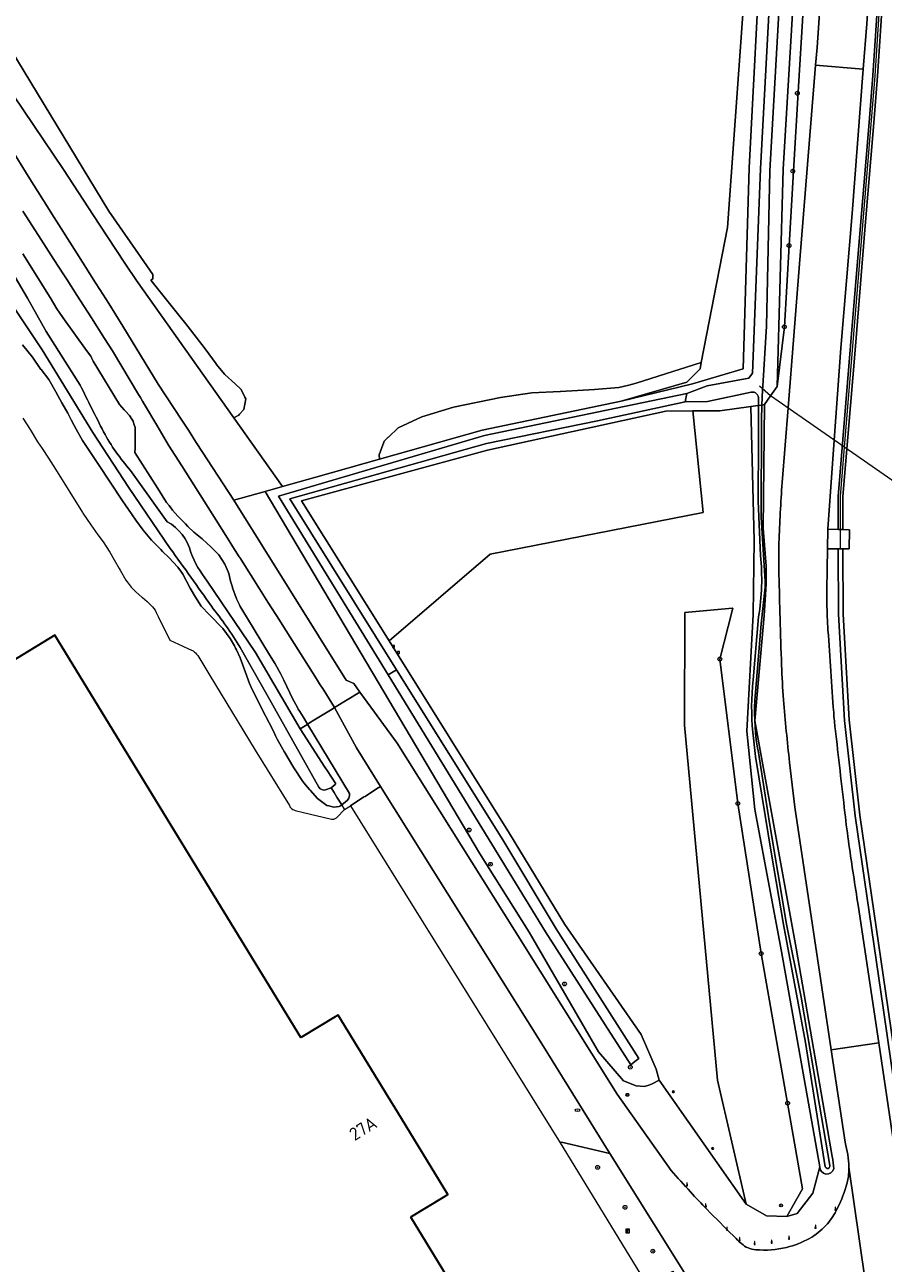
# Model space of a CAD drawing. Header units: metres. Extents: x 152391 to 157968, y 462336 to 467280.
# Tile 416 of 656: x 153564 to 153654, y 466666 to 466796. Entities that reach past the tile are written whole.
import ezdxf
from ezdxf.enums import TextEntityAlignment as Align

# ---------------------------------------------------------------- set-up
doc = ezdxf.new("R2010")
doc.units = ezdxf.units.M
doc.header["$LTSCALE"] = 0.75
doc.layers.get('0').update_dxf_attribs({"lineweight": 25})
for name, color, linetype, lineweight in [('B-WE-GR-BOOM-S', 251, 'Continuous', 25), ('B-WE-GR-GRAS-GV', 251, 'Continuous', 13), ('B-WE-GR-GROENVOORZIENING-GV', 251, 'Continuous', 18), ('B-WE-GR-HAAG-G', 251, 'GR-HAAG1', 13), ('B-WE-GR-HOUTWAL-GV', 251, 'Continuous', 13), ('B-WE-GR-STRUIK-GV', 251, 'Continuous', 13), ('B-WE-IE-MEUBILAIR_WATERWEGMEUBILAIR-S', 251, 'Continuous', 25), ('B-WE-IE-MEUBILAIR_WEGMEUBILAIR-S', 251, 'Continuous', 25), ('B-WE-IE-MEUBILAIR_WEGMEUBILAIR_VERKEERSBORD-S', 251, 'Continuous', 25), ('B-WE-KL-WATER-S', 170, 'Continuous', 25), ('B-WE-KW-KUNSTWERK_DUIKER-G', 5, 'Continuous', 18), ('B-WE-OG-BEBOUWING-GV', 6, 'Continuous', 35), ('B-WE-OG-BEBOUWING-T18', 1, 'Continuous', 18), ('B-WE-OG-WATER-GV', 251, 'Continuous', 18), ('B-WE-OG-WATER_SLOOT-GV', 251, 'Continuous', 18), ('B-WE-OG-WEG-GV', 251, 'Continuous', 18), ('B-WE-RI-GWA_RIOOLPUT-S', 251, 'Continuous', 25), ('B-WE-VH-VERHARDING_ASFALT-GV', 251, 'Continuous', 18), ('B-WE-VH-VERHARDING_BETONSTRAATSTEEN-GV', 251, 'Continuous', 18), ('B-WE-VH-VERHARDING_GESLOTEN-GV', 251, 'Continuous', 18), ('B-WE-VH-VERHARDING_OPEN-GV', 251, 'Continuous', 18), ('X-XX-AL-VERWIJZING-S', 251, 'Continuous', 25)]:
    doc.layers.add(name, color=color, linetype=linetype, lineweight=lineweight)
doc.styles.add('NLCS-ISO', font='isocpeur.ttf')
doc.styles.add('NLCS-ISO-ANNOTATIVE-T18', font='NLCS-ISO.ttf', dxfattribs={"height": 1.8})
doc.styles.add('NLCS-ISO-M750-T18', font='NLCS-ISO.ttf', dxfattribs={"height": 1.35})
doc.linetypes.add('GR-HAAG1', pattern='A,6,[176,NLCS.SHX,S=0.125,R=0,X=0,Y=0],-2', length=8)

# ---------------------------------------------------------------- blocks, each defined once
blk = doc.blocks.new('SIE-WEG_VERKEERSBORD_INFORMATIE-SO')
at = {"linetype": 'ByBlock', "lineweight": 18}
h = blk.add_hatch(color=0, dxfattribs=at)
h.dxf.hatch_style = 1
h.paths.add_polyline_path([(0.3, 0.5), (-0.8, 0.5), (-0.8, 0.2), (-0.3, 0.2), (-0.3, -1.6), (0.3, -1.6)])
h = blk.add_hatch(color=0, dxfattribs=at)
h.dxf.hatch_style = 1
edge = h.paths.add_edge_path()
edge.add_arc((0, 1.2), 0.373, 0, 360)
at = {"color": 0, "linetype": 'ByBlock', "lineweight": 18}
for points in [[(-2, -2), (2, -2), (2, 2), (-2, 2)], [(0.3, 0.5), (-0.8, 0.5), (-0.8, 0.2), (-0.3, 0.2), (-0.3, -1.6), (0.3, -1.6)]]:
    blk.add_lwpolyline(points, close=True, dxfattribs=at)
blk.add_circle((0, 1.2), 0.373, dxfattribs=at)
blk = doc.blocks.new('SIE-WATER_VERKLIKKER_TRANSPORTLEIDING-SO')
at = {"color": 0, "linetype": 'ByBlock', "lineweight": 18}
blk.add_circle((0, 0), 1.5, dxfattribs=at)
at = {"color": 0, "linetype": 'ByBlock', "lineweight": 18, "style": 'NLCS-ISO'}
blk.add_text('vt', height=1.5, dxfattribs=at).set_placement((0, 0), align=Align.MIDDLE_CENTER)
blk = doc.blocks.new('SIE-WEG_VERKEERSBORD-SO')
at = {"color": 0, "linetype": 'ByBlock', "lineweight": 18}
blk.add_lwpolyline([(-1.125, -1.125), (1.125, -1.125), (1.125, 1.125), (-1.125, 1.125)], close=True, dxfattribs=at)
at = {"color": 0, "linetype": 'ByBlock', "lineweight": 18, "style": 'NLCS-ISO'}
blk.add_text('vb', height=1.5, dxfattribs=at).set_placement((0, 0), align=Align.MIDDLE_CENTER)
blk = doc.blocks.new('SIE-WEG_PAAL_VERKEERSBORD-SO')
at = {"color": 0, "linetype": 'ByBlock', "lineweight": 18}
blk.add_circle((0, 0), 1.5, dxfattribs=at)
at = {"color": 0, "linetype": 'ByBlock', "lineweight": 18, "style": 'NLCS-ISO'}
blk.add_text('vb', height=1.5, dxfattribs=at).set_placement((0, 0.1), align=Align.MIDDLE_CENTER)
blk = doc.blocks.new('SAL-VERWIJZING_SYMBOOL-SO')
at = {"color": 0, "linetype": 'ByBlock', "lineweight": -2}
blk.add_circle((0, 0), 0.9, dxfattribs=at)
at = {"color": 0, "linetype": 'ByBlock', "lineweight": -2, "style": 'NLCS-ISO-ANNOTATIVE-T18'}
blk.add_attdef('SYMBOOL', (2.5, -2.5), '', height=1.8, dxfattribs=at)
blk = doc.blocks.new('SKL-WATER_WATERLEIDINGPUT-SO')
at = {"color": 0, "linetype": 'ByBlock', "lineweight": 18}
blk.add_ellipse((0, 0), major_axis=(2.5, 0), ratio=0.54, dxfattribs=at)
at = {"color": 0, "linetype": 'ByBlock', "lineweight": 18, "style": 'NLCS-ISO'}
blk.add_text('wl', height=1.5, dxfattribs=at).set_placement((0, 0), align=Align.MIDDLE_CENTER)
blk = doc.blocks.new('SRI-PUT_INSPECTIEPUT_RIOOLPUT-SO')
at = {"color": 0, "linetype": 'ByBlock', "lineweight": 18}
blk.add_lwpolyline([(-1.1, -1.1), (1.1, -1.1), (1.1, 1.1), (-1.1, 1.1)], close=True, dxfattribs=at)
at = {"color": 0, "linetype": 'ByBlock', "lineweight": 18, "style": 'NLCS-ISO'}
blk.add_text('r', height=1.5, dxfattribs=at).set_placement((0, 0.3), align=Align.MIDDLE_CENTER)
blk = doc.blocks.new('SGR-BOOM_01-SO')
at = {"linetype": 'ByBlock', "lineweight": 18}
h = blk.add_hatch(color=0, dxfattribs=at)
h.dxf.hatch_style = 1
edge = h.paths.add_edge_path()
edge.add_arc((0, 0), 0.25, 0, 360)
at = {"color": 0, "linetype": 'ByBlock', "lineweight": 18}
for radius in [2, 0.25]:
    blk.add_circle((0, 0), radius, dxfattribs=at)
blk = doc.blocks.new('SIE-WEG_GELEIDECONSTRUCTIE-SO')
at = {"color": 0, "linetype": 'ByBlock', "lineweight": 18}
blk.add_lwpolyline([(0.4, -0.9), (0.2, 1.6), (-0.2, 1.6), (-0.4, -0.9), (-0.6, -0.9), (-0.6, -1.6), (0.6, -1.6), (0.6, -0.9)], close=True, dxfattribs=at)

msp = doc.modelspace()

# ---------------------------------------------------------------- linework, layer by layer
at = {"layer": 'B-WE-GR-GRAS-GV'}
for points in [[(153560.99, 466795.86), (153572.65, 466776.68), (153576.01, 466771.84), (153577.27, 466770.03), (153577.27, 466769.57), (153577.06, 466769.42), (153578.9, 466767.14), (153580.16, 466765.57), (153580.17, 466765.57), (153580.17, 466765.56), (153580.75, 466764.83), (153581.24, 466764.21), (153582.81, 466762.21), (153583.94, 466760.61), (153583.95, 466760.6), (153584.86, 466759.51), (153585.95, 466758.51), (153586.6, 466757.94), (153586.98, 466757.12), (153587.07, 466756.94), (153586.88, 466755.81), (153586.42, 466755.32), (153586.34, 466755.22), (153585.8, 466754.95), (153590.93, 466747.71), (153594.44, 466748.7), (153601.17, 466750.6), (153601.11, 466751.04), (153601.6, 466752.39), (153601.64, 466752.49), (153602.04, 466752.87), (153602.04, 466752.87), (153602.09, 466752.92), (153603.11, 466753.88), (153605.6, 466755.06), (153608.95, 466756.05), (153613.88, 466757.08), (153613.89, 466757.08), (153613.91, 466757.08), (153617.19, 466757.56), (153620.19, 466757.72), (153620.21, 466757.72), (153620.21, 466757.72), (153623.81, 466757.91), (153626.37, 466758.13), (153627.42, 466758.39), (153628.19, 466758.59), (153630.51, 466759.31), (153635.04, 466760.78), (153637.79, 466774.96), (153640.2, 466808.19)], [(153563.61, 466772.2), (153566.49, 466767.6), (153567.16, 466766.41), (153567.8, 466765.51), (153570.31, 466762.03), (153570.74, 466761.42), (153570.84, 466761.28), (153570.87, 466761.2), (153570.99, 466760.89), (153573.77, 466756.34), (153574.27, 466755.78), (153574.41, 466755.63), (153574.82, 466755.2), (153575.08, 466754.8), (153575.23, 466754.58), (153575.3, 466754.31), (153575.42, 466753.91), (153575.42, 466753.17), (153575.42, 466752.24), (153575.41, 466751.74), (153575.4, 466751.28), (153577.82, 466747.49), (153578.74, 466746.04), (153578.99, 466745.72), (153579.37, 466745.23), (153579.91, 466744.6), (153580.71, 466743.77), (153580.98, 466743.51), (153581.59, 466742.92), (153582.47, 466742.19), (153582.99, 466741.71), (153583.34, 466741.38), (153584.22, 466740.52), (153584.85, 466739.55), (153585.21, 466738.72), (153585.27, 466738.55), (153585.48, 466737.74), (153585.66, 466737.12), (153585.68, 466737.04), (153586.07, 466735.99), (153586.09, 466735.96), (153586.11, 466735.9), (153586.4, 466735.27), (153586.48, 466735.09), (153587.14, 466733.99), (153589.57, 466729.99), (153590.17, 466729.05), (153590.74, 466728.02), (153591.08, 466727.33), (153591.39, 466726.66), (153592.04, 466725.32), (153592.47, 466724.53), (153592.6, 466724.29), (153592.76, 466724.02), (153593.1, 466723.45), (153593.57, 466722.68), (153593.86, 466722.86), (153594.08, 466723), (153596.17, 466724.28), (153596.43, 466724.44), (153595.28, 466726.26), (153594.85, 466726.93), (153594.52, 466727.45), (153590.9, 466733.18), (153590.61, 466733.64), (153589.4, 466735.54), (153588.52, 466736.93), (153586.43, 466740.24), (153586.38, 466740.32), (153585.54, 466741.65), (153585.5, 466741.7), (153585.13, 466742.29), (153583.95, 466744.16), (153580.34, 466749.88), (153578.95, 466752.08), (153577.7, 466754.18), (153576.4, 466756.34), (153576.19, 466756.7), (153575.97, 466757.07), (153575.77, 466757.4), (153573.04, 466761.98), (153572.2, 466763.28), (153570.81, 466765.45), (153569.29, 466767.84), (153568.26, 466769.45), (153567.91, 466769.98), (153566.87, 466771.62), (153565.26, 466774.12), (153563.6, 466776.7)]]:
    msp.add_lwpolyline(points, dxfattribs=at)
msp.add_lwpolyline([(153639.77, 466672.15), (153641.92, 466670.95), (153644.06, 466670.86), (153645.71, 466673.77), (153644.13, 466682.8), (153641.35, 466698.54), (153638.88, 466714.34), (153636.99, 466729.55), (153638.32, 466734.77), (153638.35, 466734.92), (153638.31, 466734.91), (153633.32, 466734.44), (153633.28, 466722.59), (153636.73, 466685.21)], close=True, dxfattribs=at)
at = {"layer": 'B-WE-GR-GROENVOORZIENING-GV'}
for points in [[(153657.57, 466876.1), (153655.31, 466839.95), (153652.46, 466796.42), (153652.09, 466791.65), (153650.91, 466776.45), (153649.73, 466762.26), (153649.04, 466752.6), (153648.37, 466743.23), (153649.45, 466743.2), (153649.45, 466746.67), (153650.76, 466762.52), (153651.77, 466774.76), (153652.7, 466786.02), (153653.11, 466790.96), (153653.35, 466794.62), (153654.09, 466805.96), (153655.62, 466829.64), (153657.6, 466860.67), (153659.16, 466886.55)], [(153659.16, 466886.55), (153657.6, 466860.67), (153655.62, 466829.64), (153654.09, 466805.96), (153653.35, 466794.62), (153653.11, 466790.96), (153652.7, 466786.02), (153651.77, 466774.76), (153650.76, 466762.52), (153649.45, 466746.67), (153649.45, 466743.2), (153649.7, 466743.19), (153649.95, 466743.18), (153649.95, 466746.65), (153651.26, 466762.48), (153652.27, 466774.72), (153653.2, 466785.98), (153653.61, 466790.92), (153653.85, 466794.59), (153654.59, 466805.93), (153656.12, 466829.61), (153658.1, 466860.64), (153659.65, 466886.52)], [(153659.65, 466886.52), (153658.1, 466860.64), (153656.12, 466829.61), (153654.59, 466805.93), (153653.85, 466794.59), (153653.61, 466790.92), (153653.2, 466785.98), (153652.27, 466774.72), (153651.26, 466762.48), (153649.95, 466746.65), (153649.95, 466743.18), (153650.65, 466743.16), (153650.62, 466741.16), (153649.96, 466741.16), (153649.97, 466734.28), (153650.6, 466723.14), (153651.75, 466713.1), (153654.72, 466692.66), (153656.73, 466678.86), (153660.25, 466658.41)], [(153644.91, 466827.79), (153644.97, 466828.61), (153642.92, 466828.74), (153641.39, 466828.61), (153640.2, 466808.19), (153637.79, 466774.96), (153635.04, 466760.78), (153634.91, 466760.11), (153633.53, 466758.69)], [(153643.55, 466748.12), (153644.17, 466755.98), (153645.37, 466771.14), (153647.08, 466792.06), (153647.23, 466793.94), (153649.5, 466827.09), (153649.58, 466828.31), (153649.44, 466828.32), (153647.63, 466828.43), (153647.25, 466822.3), (153646.28, 466806.57), (153645.29, 466789.81), (153644.76, 466780.92), (153644.3, 466773.08), (153643.79, 466764.52), (153643.02, 466758.24), (153642.33, 466757.26), (153641.68, 466756.33), (153641.55, 466743.34), (153641.86, 466739.34), (153641.88, 466737.43), (153641.67, 466734.13)], [(153646, 466823.25), (153645.12, 466805.74), (153643.65, 466781.1), (153643.02, 466758.24), (153643.79, 466764.52), (153644.3, 466773.08), (153644.76, 466780.92), (153645.29, 466789.81), (153646.28, 466806.57), (153647.25, 466822.3), (153647.63, 466828.43), (153646.57, 466828.5), (153644.97, 466828.61), (153644.91, 466827.79)], [(153633.53, 466758.69), (153626.59, 466756.68), (153634.13, 466758.53), (153639.45, 466760.09), (153640.09, 466781.25), (153641.38, 466806.08), (153642.95, 466826.29)], [(153647.51, 466676.08), (153646.8, 466673.33), (153645.13, 466671.17), (153644.06, 466670.86), (153641.92, 466670.95), (153639.77, 466672.15), (153630.59, 466685.22), (153629.88, 466684.84), (153629.61, 466684.74), (153629.07, 466684.54), (153628.17, 466684.61), (153626.85, 466685.14), (153624.23, 466688.22), (153616.92, 466700.79), (153611.67, 466709.1), (153589.13, 466747.2), (153585.82, 466746.26), (153597.64, 466727.32), (153598.44, 466726.96), (153599.09, 466726.06), (153599.2, 466725.91), (153603.01, 466720.69), (153615.38, 466701), (153626.19, 466683.76), (153631.85, 466675.72)], [(153699.48, 466507.82), (153692.63, 466531.82), (153688.15, 466547.55), (153684.99, 466558.62), (153681.18, 466571.91), (153676.43, 466588.37), (153671.25, 466608.17), (153667.22, 466624.09), (153663.92, 466637.81), (153659.76, 466658.32), (153656.23, 466678.78), (153654.23, 466692.59), (153651.25, 466713.03), (153650.11, 466723.09), (153649.47, 466734.27), (153649.46, 466741.16), (153648.33, 466741.15)], [(153660.25, 466658.41), (153656.73, 466678.86), (153654.72, 466692.66), (153651.75, 466713.1), (153650.6, 466723.14), (153649.97, 466734.28), (153649.96, 466741.16), (153649.71, 466741.16), (153649.46, 466741.16), (153649.47, 466734.27), (153650.11, 466723.09), (153651.25, 466713.03), (153654.23, 466692.59), (153656.23, 466678.78), (153659.76, 466658.32)], [(153641.67, 466734.13), (153640.68, 466723.03), (153645.04, 466699.13), (153648.82, 466677.17)], [(153650.18, 466678.68), (153648.73, 466688.4), (153644.9, 466713.94), (153644.33, 466718.66)], [(153651.56, 466703.63), (153653.72, 466689.14), (153655.83, 466674.95), (153656.88, 466668.37), (153657.46, 466664.99), (153659.26, 466655.07), (153661.39, 466645.09), (153663.38, 466635.61), (153665.59, 466626.02), (153666.37, 466622.84), (153667.17, 466619.71), (153670.5, 466607.4), (153671.06, 466604.97), (153674.7, 466591.31), (153675.1, 466589.82), (153682.62, 466563.29), (153701.99, 466495.31)]]:
    msp.add_lwpolyline(points, dxfattribs=at)
for points in [[(153630.59, 466685.22), (153639.77, 466672.15), (153636.73, 466685.21), (153633.28, 466722.59), (153633.32, 466734.44), (153638.31, 466734.91), (153638.35, 466734.92), (153638.32, 466734.77), (153636.99, 466729.55), (153638.88, 466714.34), (153641.35, 466698.54), (153644.13, 466682.8), (153645.71, 466673.77), (153644.06, 466670.86), (153645.13, 466671.17), (153646.8, 466673.33), (153647.51, 466676.08), (153643.47, 466698.78), (153640.69, 466713.72), (153639.84, 466721.97), (153640.5, 466734.25), (153640.59, 466742.02), (153640.24, 466756.13), (153636.98, 466755.67), (153634.16, 466755.66), (153635.24, 466744.98), (153612.81, 466740.6), (153602.16, 466731.47), (153614.84, 466711.2), (153620.66, 466701.6), (153628.71, 466690.02), (153630.3, 466686.37)], [(153620.18, 466678.62), (153620.18, 466678.62), (153629.34, 466663.64), (153629.42, 466663.51), (153632.05, 466665.12), (153634.42, 466661.33), (153634.79, 466662.07), (153634.69, 466662.71), (153625.42, 466677.51), (153620.33, 466678.68)]]:
    msp.add_lwpolyline(points, close=True, dxfattribs=at)
for points in [[(153643.22, 466741.79, -0.008371), (153643.55, 466748.12)], [(153643.21, 466738.43, -0.015482), (153643.22, 466741.79)], [(153648.33, 466741.15, 0.007507), (153648.27, 466735.42)], [(153643.34, 466733.82, -0.000651), (153643.21, 466738.43)], [(153648.27, 466735.42, 0.015534), (153648.38, 466732.59)], [(153643.49, 466728.9, -0.000812), (153643.34, 466733.82)], [(153648.38, 466732.59, 0.000697), (153648.98, 466723.93)], [(153643.7, 466725.26, -0.012086), (153643.49, 466728.9)], [(153644.33, 466718.66, -0.00683), (153643.7, 466725.26)], [(153648.98, 466723.93, 0.006708), (153649.05, 466723.04)], [(153649.05, 466723.04, 0.003835), (153649.14, 466722.24)], [(153649.14, 466722.24, 0.000346), (153650.16, 466713.35)], [(153650.16, 466713.35, 0.007179), (153650.59, 466710.01)], [(153650.59, 466710.01, 0.003928), (153651.56, 466703.63)], [(153650.58, 466676.07, 0.062501), (153650.18, 466678.68)], [(153648.82, 466677.17, -0.045629), (153648.98, 466675.89)], [(153631.85, 466675.72, 0.005562), (153633.9, 466673.45)], [(153648.98, 466675.89, -0.874043), (153647.51, 466676.08)], [(153650.3, 466674.05, 0.081595), (153650.58, 466676.07)], [(153649.24, 466671.46, 0.044293), (153650.3, 466674.05)], [(153633.9, 466673.45, 0.006695), (153635.65, 466671.61)], [(153635.65, 466671.61, 0.004016), (153638.38, 466668.86)], [(153648.17, 466669.93, 0.066036), (153649.24, 466671.46)], [(153646.43, 466668.56, 0.079654), (153648.17, 466669.93)], [(153638.38, 466668.86, 0.012637), (153639.27, 466668.01)], [(153639.27, 466668.01, 0.164232), (153640.77, 466667.37)], [(153640.77, 466667.37, 0.080512), (153644.02, 466667.62)], [(153644.02, 466667.62, 0.068083), (153646.43, 466668.56)]]:
    msp.add_lwpolyline(points, format="xyb", dxfattribs=at)
at = {"layer": 'B-WE-GR-HAAG-G'}
msp.add_lwpolyline([(153649.71, 466741.16), (153649.7, 466743.19), (153649.7, 466746.66), (153650.13, 466751.84), (153653.36, 466790.94), (153655.82, 466828.84), (153658.22, 466866.67)], dxfattribs=at)
at = {"layer": 'B-WE-GR-HOUTWAL-GV'}
for points in [[(153562.29, 466783.38), (153564.16, 466780.39), (153565.77, 466777.81), (153566.9, 466776.03), (153569.29, 466772.28), (153571.26, 466769.16), (153571.71, 466768.44), (153572.64, 466766.97), (153574.14, 466764.58), (153574.62, 466763.79), (153577.85, 466758.5), (153580.34, 466754.7), (153581.03, 466753.64), (153581.56, 466752.79), (153581.6, 466752.72), (153581.91, 466752.25), (153585.82, 466746.26), (153589.13, 466747.2), (153590.93, 466747.71), (153585.8, 466754.95), (153575.57, 466769.41), (153574.32, 466771.21), (153571.62, 466775.34), (153570.52, 466777.03), (153567.86, 466781.09), (153561.55, 466790.45)], [(153563.6, 466754.9), (153564.37, 466753.71), (153565.13, 466752.42), (153565.62, 466751.7), (153566.3, 466750.69), (153567.03, 466749.54), (153569.89, 466744.99), (153569.93, 466744.92), (153570.76, 466743.68), (153571.5, 466742.64), (153572.05, 466741.89), (153572.74, 466740.79), (153573.23, 466739.98), (153573.74, 466739.07), (153573.83, 466738.91), (153573.84, 466738.9), (153574.45, 466737.86), (153574.58, 466737.69), (153574.99, 466737.13), (153575.51, 466736.64), (153576.13, 466736.08), (153576.18, 466736.04), (153576.68, 466735.61), (153577.01, 466735.29), (153577.26, 466735.06), (153577.52, 466734.69), (153577.65, 466734.44), (153577.85, 466734.04), (153579.07, 466731.52), (153580.46, 466730.89), (153581.03, 466730.63), (153581.52, 466730.4), (153581.68, 466730.28), (153581.78, 466730.21), (153581.9, 466730.06), (153582.03, 466729.91), (153583.3, 466727.81), (153587.96, 466720.14), (153588.07, 466719.95), (153591.66, 466714.12), (153591.71, 466714.01), (153591.72, 466714), (153591.75, 466713.96), (153591.8, 466713.89), (153591.81, 466713.88), (153591.9, 466713.8), (153592.01, 466713.72), (153592.02, 466713.71), (153592.13, 466713.66), (153592.26, 466713.62), (153593.15, 466713.41), (153595.96, 466712.74), (153596.09, 466712.71), (153596.12, 466712.7), (153596.23, 466712.7), (153596.27, 466712.7), (153596.36, 466712.71), (153596.48, 466712.75), (153596.49, 466712.75), (153596.49, 466712.76), (153596.61, 466712.82), (153596.67, 466712.87), (153596.71, 466712.91), (153597.48, 466713.72), (153597.17, 466714.21), (153596.97, 466714.05), (153596.92, 466714.01), (153596.35, 466713.94), (153595.81, 466714.09), (153595.59, 466714.15), (153594.62, 466714.88), (153593.84, 466715.74), (153593.77, 466715.82), (153593.37, 466716.31), (153593.08, 466716.67), (153592.12, 466718.09), (153591.1, 466719.8), (153590.39, 466721.12), (153590.38, 466721.13), (153590.21, 466721.47), (153590.01, 466721.87), (153589.53, 466722.82), (153588.81, 466724.24), (153588.55, 466724.75), (153587.84, 466726.15), (153587.59, 466726.66), (153587.48, 466726.96), (153587.03, 466728.15), (153586.47, 466729.67), (153586.09, 466730.51), (153585.99, 466730.71), (153585.87, 466730.94), (153585.43, 466731.72), (153584.64, 466732.78), (153583.26, 466734.19), (153582.36, 466735.11), (153581.78, 466736.06), (153581.2, 466737.02), (153580.43, 466738.49), (153580.3, 466738.68), (153579.93, 466739.23), (153578.97, 466740.24), (153578.31, 466740.88), (153578.12, 466741.07), (153577.29, 466741.91), (153577.13, 466742.08), (153576.26, 466743.1), (153575.49, 466744.17), (153574.73, 466745.28), (153574.08, 466746.2), (153571.55, 466750.04), (153569.89, 466752.57), (153569.22, 466753.74), (153568.99, 466754.14), (153568.69, 466754.74), (153568.35, 466755.42), (153567.69, 466756.52), (153567.07, 466757.66), (153566.34, 466758.96), (153565.51, 466760.03), (153565.5, 466760.04), (153564.6, 466761.31), (153563.57, 466762.63)]]:
    msp.add_lwpolyline(points, dxfattribs=at)
msp.add_lwpolyline([(153635.04, 466760.78), (153630.51, 466759.31), (153628.19, 466758.59), (153627.42, 466758.39), (153626.37, 466758.13), (153623.81, 466757.91), (153620.21, 466757.72), (153620.21, 466757.72), (153620.19, 466757.72), (153617.19, 466757.56), (153613.91, 466757.08), (153613.89, 466757.08), (153613.88, 466757.08), (153608.95, 466756.05), (153605.6, 466755.06), (153603.11, 466753.88), (153602.09, 466752.92), (153602.04, 466752.87), (153602.04, 466752.87), (153601.64, 466752.49), (153601.6, 466752.39), (153601.11, 466751.04), (153601.17, 466750.6), (153611.98, 466753.65), (153626.59, 466756.68), (153633.53, 466758.69), (153634.91, 466760.11)], close=True, dxfattribs=at)
at = {"layer": 'B-WE-GR-STRUIK-GV'}
msp.add_lwpolyline([(153602.16, 466731.47), (153612.81, 466740.6), (153635.24, 466744.98), (153634.16, 466755.66), (153631.3, 466755.65), (153612.54, 466751.53), (153592.95, 466746.22)], close=True, dxfattribs=at)
at = {"layer": 'B-WE-KW-KUNSTWERK_DUIKER-G'}
msp.add_lwpolyline([(153667.44, 466739.83), (153642.33, 466757.26), (153641.17, 466758.26)], dxfattribs=at)
at = {"layer": 'B-WE-OG-BEBOUWING-GV'}
msp.add_lwpolyline([(153609.41, 466662.7), (153604.44, 466670.81), (153604.52, 466670.86), (153607.89, 466672.89), (153608.36, 466673.18), (153603.08, 466681.81), (153602.07, 466683.46), (153602.07, 466683.46), (153596.8, 466692.07), (153596.48, 466691.88), (153592.93, 466689.75), (153592.88, 466689.72), (153582.59, 466706.52), (153566.96, 466732.07), (153532.5, 466711.05)], dxfattribs=at)
at = {"layer": 'B-WE-OG-WATER-GV'}
for points in [[(153641.06, 466756.92), (153641.06, 466756.24), (153641.43, 466756.29), (153641.5, 466757.9), (153641.51, 466758.28), (153641.89, 466764.59), (153642.24, 466780.93), (153644.72, 466824.12), (153645.85, 466825.3), (153645.84, 466825.66), (153645.81, 466826.32), (153644.03, 466826.81), (153643.73, 466824.02), (153642.62, 466805.91), (153641.29, 466781.14), (153640.43, 466759.64), (153640.03, 466759.11), (153635.66, 466758.3), (153633.51, 466757.5), (153633.35, 466756.63), (153635.7, 466756.65), (153640.29, 466757.64)], [(153640.68, 466725.17), (153641.35, 466733.26), (153641.75, 466737.11), (153641.75, 466737.76), (153641.35, 466744.44), (153641.37, 466754.68), (153641.43, 466756.29), (153641.06, 466756.24), (153641.05, 466752.63), (153641.04, 466746.17), (153641.27, 466740.46)], [(153641.08, 466733.99), (153640.5, 466727.35)], [(153640.45, 466721.84), (153640.74, 466719.29), (153642.42, 466709), (153643.7, 466701.61), (153646.02, 466689.19), (153647.54, 466679.43), (153648.1, 466676.08)], [(153648.56, 466676.25), (153647.5, 466682.6), (153645.54, 466693.95), (153644, 466701.65), (153642.17, 466712.51), (153641.05, 466719.72)]]:
    msp.add_lwpolyline(points, dxfattribs=at)
for points in [[(153640.29, 466757.64, -0.517343), (153641.06, 466756.92)], [(153641.27, 466740.46, -0.066127), (153641.08, 466733.99)], [(153640.5, 466727.35, 0.048087), (153640.45, 466721.84)], [(153641.05, 466719.72, -0.060356), (153640.68, 466725.17)], [(153648.1, 466676.08, 1.012846), (153648.56, 466676.25)]]:
    msp.add_lwpolyline(points, format="xyb", dxfattribs=at)
at = {"layer": 'B-WE-OG-WATER_SLOOT-GV'}
for points in [[(153644.72, 466824.12), (153642.24, 466780.93), (153641.89, 466764.59), (153641.51, 466758.28), (153641.5, 466757.9), (153641.43, 466756.29), (153641.68, 466756.33), (153642.33, 466757.26), (153643.02, 466758.24), (153643.65, 466781.1), (153645.12, 466805.74)], [(153641.38, 466806.08), (153640.09, 466781.25), (153639.45, 466760.09), (153634.13, 466758.53), (153626.59, 466756.68), (153611.98, 466753.65), (153601.17, 466750.6), (153594.44, 466748.7), (153590.93, 466747.71), (153589.13, 466747.2), (153611.67, 466709.1), (153616.92, 466700.79), (153624.23, 466688.22), (153626.85, 466685.14), (153628.17, 466684.61), (153629.07, 466684.54), (153629.61, 466684.74), (153629.88, 466684.84), (153630.59, 466685.22), (153630.3, 466686.37), (153628.71, 466690.02), (153620.66, 466701.6), (153614.84, 466711.2), (153602.16, 466731.47), (153592.95, 466746.22), (153612.54, 466751.53), (153631.3, 466755.65), (153634.16, 466755.66), (153636.98, 466755.67), (153640.24, 466756.13), (153640.98, 466756.23), (153641.06, 466756.24)], [(153640.29, 466757.64), (153635.7, 466756.65), (153633.35, 466756.63), (153624.1, 466754.63), (153612.41, 466752.25), (153591.72, 466746.43), (153602.95, 466728.43), (153614.13, 466710.53), (153619.75, 466701.14), (153628.47, 466687.49), (153628.05, 466687.17), (153627.63, 466686.85), (153618.63, 466700.85), (153602.05, 466727.88), (153590.52, 466746.68), (153612.2, 466753.08), (153633.51, 466757.5), (153635.66, 466758.3), (153640.03, 466759.11), (153640.43, 466759.64), (153641.29, 466781.14), (153642.62, 466805.91)], [(153569.63, 466758.39), (153566.06, 466764.03), (153564.07, 466767.55), (153556.6, 466780.22), (153551.73, 466787.45), (153545.68, 466796.77), (153542.77, 466800.74), (153541.02, 466799.45), (153547.21, 466790.68), (153553.82, 466780.3), (153559.87, 466770.66), (153565.62, 466762.1), (153570.98, 466753.41), (153574.72, 466747.64), (153579.1, 466741.2)], [(153561.55, 466790.45), (153567.86, 466781.09), (153570.52, 466777.03), (153571.62, 466775.34), (153574.32, 466771.21), (153575.57, 466769.41), (153585.8, 466754.95), (153586.34, 466755.22), (153586.42, 466755.32), (153586.88, 466755.81), (153587.07, 466756.94), (153586.98, 466757.12), (153586.6, 466757.94), (153585.95, 466758.51), (153584.86, 466759.51), (153583.95, 466760.6), (153583.94, 466760.61), (153582.81, 466762.21), (153581.24, 466764.21), (153580.75, 466764.83), (153580.17, 466765.56), (153580.17, 466765.57), (153580.16, 466765.57), (153578.9, 466767.14), (153577.06, 466769.42), (153577.27, 466769.57), (153577.27, 466770.03), (153576.01, 466771.84), (153572.65, 466776.68), (153560.99, 466795.86)], [(153556.6, 466780.22), (153564.07, 466767.55), (153566.06, 466764.03)], [(153583.02, 466737.75), (153588.09, 466730.25), (153592.8, 466722.21), (153593.49, 466722.63), (153593.57, 466722.68), (153593.1, 466723.45), (153592.76, 466724.02), (153592.6, 466724.29), (153592.47, 466724.53), (153592.04, 466725.32), (153591.39, 466726.66), (153591.08, 466727.33), (153590.74, 466728.02), (153590.17, 466729.05), (153589.57, 466729.99), (153587.14, 466733.99), (153586.48, 466735.09), (153586.4, 466735.27), (153586.11, 466735.9), (153586.09, 466735.96), (153586.07, 466735.99), (153585.68, 466737.04), (153585.66, 466737.12), (153585.48, 466737.74), (153585.27, 466738.55), (153585.21, 466738.72), (153584.85, 466739.55), (153584.22, 466740.52), (153583.34, 466741.38), (153582.99, 466741.71), (153582.47, 466742.19), (153581.59, 466742.92), (153580.98, 466743.51), (153580.71, 466743.77), (153579.91, 466744.6), (153579.37, 466745.23), (153578.99, 466745.72), (153578.74, 466746.04), (153577.82, 466747.49), (153575.4, 466751.28), (153575.41, 466751.74), (153575.42, 466752.24), (153575.42, 466753.17), (153575.42, 466753.91), (153575.3, 466754.31), (153575.23, 466754.58), (153575.08, 466754.8), (153574.82, 466755.2), (153574.41, 466755.63), (153574.27, 466755.78), (153573.77, 466756.34), (153570.99, 466760.89), (153570.87, 466761.2), (153570.84, 466761.28), (153570.74, 466761.42), (153570.31, 466762.03), (153567.8, 466765.51), (153567.16, 466766.41), (153566.49, 466767.6), (153563.61, 466772.2)], [(153579.1, 466741.2), (153574.72, 466747.64), (153570.98, 466753.41), (153565.62, 466762.1), (153559.87, 466770.66)], [(153566.06, 466764.03), (153569.63, 466758.39)], [(153563.57, 466762.63), (153564.6, 466761.31), (153565.5, 466760.04), (153565.51, 466760.03), (153566.34, 466758.96), (153567.07, 466757.66), (153567.69, 466756.52), (153568.35, 466755.42), (153568.69, 466754.74), (153568.99, 466754.14), (153569.22, 466753.74), (153569.89, 466752.57), (153571.55, 466750.04), (153574.08, 466746.2), (153574.73, 466745.28), (153575.49, 466744.17), (153576.26, 466743.1), (153577.13, 466742.08), (153577.29, 466741.91), (153578.12, 466741.07), (153578.31, 466740.88), (153578.97, 466740.24), (153579.93, 466739.23), (153580.3, 466738.68), (153580.43, 466738.49), (153581.2, 466737.02), (153581.78, 466736.06), (153582.36, 466735.11), (153583.26, 466734.19), (153584.64, 466732.78), (153585.43, 466731.72), (153585.87, 466730.94), (153585.99, 466730.71), (153586.09, 466730.51), (153586.47, 466729.67), (153587.03, 466728.15), (153587.48, 466726.96), (153587.59, 466726.66), (153587.84, 466726.15), (153588.55, 466724.75), (153588.81, 466724.24), (153589.53, 466722.82), (153590.01, 466721.87), (153590.21, 466721.47), (153590.38, 466721.13), (153590.39, 466721.12), (153591.1, 466719.8), (153592.12, 466718.09), (153593.08, 466716.67), (153593.37, 466716.31), (153593.77, 466715.82), (153593.84, 466715.74), (153594.62, 466714.88), (153595.59, 466714.15), (153595.81, 466714.09), (153596.35, 466713.94), (153596.92, 466714.01), (153596.97, 466714.05), (153597.17, 466714.21), (153596.67, 466715.02), (153596.37, 466715.49), (153596.05, 466716), (153595.48, 466715.78)], [(153640.24, 466756.13), (153640.59, 466742.02), (153640.5, 466734.25), (153639.84, 466721.97), (153640.69, 466713.72), (153643.47, 466698.78), (153647.51, 466676.08)], [(153641.27, 466740.46), (153641.04, 466746.17), (153641.05, 466752.63), (153641.06, 466756.24), (153640.98, 466756.23), (153640.24, 466756.13)], [(153648.82, 466677.17), (153645.04, 466699.13), (153640.68, 466723.03), (153641.67, 466734.13), (153641.88, 466737.43), (153641.86, 466739.34), (153641.55, 466743.34), (153641.68, 466756.33), (153641.43, 466756.29), (153641.37, 466754.68), (153641.35, 466744.44), (153641.75, 466737.76), (153641.75, 466737.11), (153641.35, 466733.26), (153640.68, 466725.17)], [(153641.06, 466756.24), (153641.06, 466756.92)], [(153574.93, 466749.41), (153578.79, 466744.01)], [(153578.79, 466744.01), (153574.93, 466749.41)], [(153596.05, 466716), (153596.27, 466716.17), (153596.47, 466716.33), (153596.56, 466716.4), (153595.64, 466717.82), (153595.4, 466718.18), (153592.8, 466722.21), (153588.09, 466730.25), (153583.02, 466737.75)], [(153640.5, 466727.35), (153641.08, 466733.99)], [(153594.76, 466716.06), (153589.29, 466725.83), (153586.49, 466730.78)], [(153586.49, 466730.78), (153589.29, 466725.83), (153594.76, 466716.06)], [(153597.98, 466715.4), (153593.57, 466722.68), (153593.49, 466722.63), (153592.8, 466722.21), (153595.4, 466718.18), (153595.64, 466717.82), (153596.56, 466716.4), (153596.47, 466716.33), (153596.27, 466716.17), (153596.05, 466716), (153596.37, 466715.49), (153596.67, 466715.02), (153597.17, 466714.21), (153597.58, 466714.53)], [(153648.1, 466676.08), (153647.54, 466679.43), (153646.02, 466689.19), (153643.7, 466701.61), (153642.42, 466709), (153640.74, 466719.29), (153640.45, 466721.84)], [(153641.05, 466719.72), (153642.17, 466712.51), (153644, 466701.65), (153645.54, 466693.95), (153647.5, 466682.6), (153648.56, 466676.25)], [(153595.48, 466715.78), (153596.05, 466716)]]:
    msp.add_lwpolyline(points, dxfattribs=at)
for points in [[(153569.63, 466758.39, 0.003568), (153572.1, 466753.46)], [(153572.1, 466753.46, -0.003568), (153569.63, 466758.39)], [(153641.06, 466756.92, 0.517343), (153640.29, 466757.64)], [(153572.1, 466753.46, 0.055865), (153574.93, 466749.41)], [(153574.93, 466749.41, -0.055865), (153572.1, 466753.46)], [(153578.79, 466744.01, -0.211703), (153581.28, 466740.76)], [(153581.28, 466740.76, 0.211703), (153578.79, 466744.01)], [(153583.45, 466735.11, 0.005372), (153579.1, 466741.2)], [(153579.1, 466741.2, -0.005372), (153583.45, 466735.11)], [(153581.28, 466740.76, 0.073817), (153583.02, 466737.75)], [(153583.02, 466737.75, -0.073817), (153581.28, 466740.76)], [(153641.08, 466733.99, 0.066127), (153641.27, 466740.46)], [(153586.49, 466730.78, 0.027919), (153583.45, 466735.11)], [(153583.45, 466735.11, -0.027919), (153586.49, 466730.78)], [(153640.45, 466721.84, -0.048087), (153640.5, 466727.35)], [(153640.68, 466725.17, 0.060356), (153641.05, 466719.72)], [(153595.48, 466715.78, -0.330091), (153594.76, 466716.06)], [(153594.76, 466716.06, 0.330091), (153595.48, 466715.78)], [(153597.58, 466714.53, 0.370349), (153597.98, 466715.4)], [(153648.98, 466675.89, 0.045629), (153648.82, 466677.17)], [(153647.51, 466676.08, 0.874043), (153648.98, 466675.89)], [(153648.56, 466676.25, -1.012846), (153648.1, 466676.08)]]:
    msp.add_lwpolyline(points, format="xyb", dxfattribs=at)
for points in [[(153633.51, 466757.5), (153612.2, 466753.08), (153590.52, 466746.68), (153602.05, 466727.88), (153602.95, 466728.43), (153591.72, 466746.43), (153612.41, 466752.25), (153624.1, 466754.63), (153633.35, 466756.63)], [(153628.05, 466687.17), (153628.47, 466687.49), (153619.75, 466701.14), (153614.13, 466710.53), (153602.95, 466728.43), (153602.05, 466727.88), (153618.63, 466700.85), (153627.63, 466686.85)]]:
    msp.add_lwpolyline(points, close=True, dxfattribs=at)
at = {"layer": 'B-WE-OG-WEG-GV'}
msp.add_lwpolyline([(153597.58, 466714.53), (153597.17, 466714.21), (153597.48, 466713.72), (153598.09, 466714.11), (153599.09, 466714.75), (153599.48, 466715), (153599.52, 466715.03), (153599.63, 466715.09), (153600.84, 466715.87), (153601.27, 466716.15), (153598.72, 466720.21), (153596.43, 466724.44), (153596.17, 466724.28), (153594.08, 466723), (153593.86, 466722.86), (153593.57, 466722.68), (153597.98, 466715.4)], dxfattribs=at)
msp.add_lwpolyline([(153597.98, 466715.4, -0.370349), (153597.58, 466714.53)], format="xyb", dxfattribs=at)
at = {"layer": 'B-WE-VH-VERHARDING_ASFALT-GV'}
msp.add_lwpolyline([(153563.6, 466776.7), (153565.26, 466774.12), (153566.87, 466771.62), (153567.91, 466769.98), (153568.26, 466769.45), (153569.29, 466767.84), (153570.81, 466765.45), (153572.2, 466763.28), (153573.04, 466761.98), (153575.77, 466757.4), (153575.97, 466757.07), (153576.19, 466756.7), (153576.4, 466756.34), (153577.7, 466754.18), (153578.95, 466752.08), (153580.34, 466749.88), (153583.95, 466744.16), (153585.13, 466742.29), (153585.5, 466741.7), (153585.54, 466741.65), (153586.38, 466740.32), (153586.43, 466740.24), (153588.52, 466736.93), (153589.4, 466735.54), (153590.61, 466733.64), (153590.9, 466733.18), (153594.52, 466727.45), (153594.85, 466726.93), (153595.28, 466726.26), (153596.43, 466724.44), (153599.09, 466726.06), (153598.44, 466726.96), (153597.64, 466727.32), (153585.82, 466746.26), (153581.91, 466752.25), (153581.6, 466752.72), (153581.56, 466752.79), (153581.03, 466753.64), (153580.34, 466754.7), (153577.85, 466758.5), (153574.62, 466763.79), (153574.14, 466764.58), (153572.64, 466766.97), (153571.71, 466768.44), (153571.26, 466769.16), (153569.29, 466772.28), (153566.9, 466776.03), (153565.77, 466777.81), (153564.16, 466780.39), (153562.29, 466783.38)], dxfattribs=at)
at = {"layer": 'B-WE-VH-VERHARDING_BETONSTRAATSTEEN-GV'}
msp.add_lwpolyline([(153598.09, 466714.11), (153620.18, 466678.62), (153620.33, 466678.68), (153625.42, 466677.51), (153618.23, 466689.06), (153601.27, 466716.15), (153600.84, 466715.87), (153599.63, 466715.09), (153599.52, 466715.03), (153599.48, 466715), (153599.09, 466714.75)], close=True, dxfattribs=at)
at = {"layer": 'B-WE-VH-VERHARDING_GESLOTEN-GV'}
msp.add_lwpolyline([(153651.06, 466850.6), (153649.58, 466828.31), (153649.5, 466827.09), (153647.23, 466793.94), (153647.08, 466792.06), (153652.09, 466791.65), (153652.46, 466796.42), (153655.31, 466839.95), (153657.57, 466876.1), (153658.41, 466890.64), (153653.46, 466890.94), (153652.7, 466877.13), (153651.67, 466860.72)], close=True, dxfattribs=at)
for points in [[(153648.33, 466741.15), (153648.37, 466743.23), (153649.04, 466752.6), (153649.73, 466762.26), (153650.91, 466776.45), (153652.09, 466791.65), (153647.08, 466792.06), (153645.37, 466771.14), (153644.17, 466755.98)], [(153644.17, 466755.98), (153643.55, 466748.12)], [(153631.85, 466675.72), (153626.19, 466683.76), (153615.38, 466701), (153603.01, 466720.69), (153599.2, 466725.91), (153599.09, 466726.06), (153596.43, 466724.44), (153598.72, 466720.21), (153601.27, 466716.15), (153618.23, 466689.06), (153625.42, 466677.51), (153634.69, 466662.71), (153634.79, 466662.07), (153637.55, 466657.84), (153641.32, 466659.74), (153644.25, 466660.75)], [(153644.33, 466718.66), (153644.9, 466713.94), (153648.73, 466688.4), (153653.72, 466689.14), (153651.56, 466703.63)], [(153650.58, 466676.07), (153653.43, 466656.34), (153653.92, 466654.39), (153658.16, 466634.57), (153659.34, 466629.83), (153662.97, 466615.7), (153668.14, 466596.2), (153669.87, 466590.04), (153674.7, 466591.31), (153671.06, 466604.97), (153670.5, 466607.4), (153667.17, 466619.71), (153666.37, 466622.84), (153665.59, 466626.02), (153663.38, 466635.61), (153661.39, 466645.09), (153659.26, 466655.07), (153657.46, 466664.99), (153656.88, 466668.37), (153655.83, 466674.95), (153653.72, 466689.14), (153648.73, 466688.4), (153650.18, 466678.68)], [(153653.43, 466656.34), (153650.58, 466676.07)]]:
    msp.add_lwpolyline(points, dxfattribs=at)
for points in [[(153643.55, 466748.12, 0.008371), (153643.22, 466741.79)], [(153643.22, 466741.79, 0.015482), (153643.21, 466738.43)], [(153648.27, 466735.42, -0.007507), (153648.33, 466741.15)], [(153643.21, 466738.43, 0.000651), (153643.34, 466733.82)], [(153648.38, 466732.59, -0.015534), (153648.27, 466735.42)], [(153643.34, 466733.82, 0.000812), (153643.49, 466728.9)], [(153648.98, 466723.93, -0.000697), (153648.38, 466732.59)], [(153643.49, 466728.9, 0.012086), (153643.7, 466725.26)], [(153643.7, 466725.26, 0.00683), (153644.33, 466718.66)], [(153649.05, 466723.04, -0.006708), (153648.98, 466723.93)], [(153649.14, 466722.24, -0.003835), (153649.05, 466723.04)], [(153650.16, 466713.35, -0.000346), (153649.14, 466722.24)], [(153650.59, 466710.01, -0.007179), (153650.16, 466713.35)], [(153651.56, 466703.63, -0.003928), (153650.59, 466710.01)], [(153650.18, 466678.68, -0.062501), (153650.58, 466676.07)], [(153633.9, 466673.45, -0.005562), (153631.85, 466675.72)], [(153650.58, 466676.07, -0.081595), (153650.3, 466674.05)], [(153650.3, 466674.05, -0.044293), (153649.24, 466671.46)], [(153635.65, 466671.61, -0.006695), (153633.9, 466673.45)], [(153638.38, 466668.86, -0.004016), (153635.65, 466671.61)], [(153649.24, 466671.46, -0.066036), (153648.17, 466669.93)], [(153648.17, 466669.93, -0.079654), (153646.43, 466668.56)], [(153639.27, 466668.01, -0.012637), (153638.38, 466668.86)], [(153640.77, 466667.37, -0.164232), (153639.27, 466668.01)], [(153644.02, 466667.62, -0.080512), (153640.77, 466667.37)], [(153646.43, 466668.56, -0.068083), (153644.02, 466667.62)]]:
    msp.add_lwpolyline(points, format="xyb", dxfattribs=at)
at = {"layer": 'B-WE-VH-VERHARDING_OPEN-GV'}
msp.add_lwpolyline([(153649.7, 466743.19), (153649.45, 466743.2), (153648.37, 466743.23), (153648.33, 466741.15), (153649.46, 466741.16), (153649.71, 466741.16), (153649.96, 466741.16), (153650.62, 466741.16), (153650.65, 466743.16), (153649.95, 466743.18)], close=True, dxfattribs=at)

# ---------------------------------------------------------------- block references
at = {"layer": 'B-WE-GR-BOOM-S', "xscale": 0.1, "yscale": 0.1, "zscale": 0.1}
for p in [(153645.16, 466789.1), (153644.68, 466780.91), (153644.28, 466773.07), (153643.79, 466764.52), (153636.99, 466729.55), (153638.88, 466714.34), (153610.59, 466711.56), (153612.84, 466707.95), (153641.35, 466698.54), (153620.63, 466695.35), (153627.56, 466686.59), (153644.13, 466682.8), (153624.12, 466676.04), (153627.01, 466671.84), (153629.94, 466667.22)]:
    msp.add_blockref('SGR-BOOM_01-SO', p, dxfattribs=at)
at = {"layer": 'B-WE-IE-MEUBILAIR_WATERWEGMEUBILAIR-S', "xscale": 0.1, "yscale": 0.1, "zscale": 0.1}
msp.add_blockref('SIE-WATER_VERKLIKKER_TRANSPORTLEIDING-SO', (153643.44, 466672.04), dxfattribs=at)
at = {"layer": 'B-WE-IE-MEUBILAIR_WEGMEUBILAIR-S', "xscale": 0.1, "yscale": 0.1, "zscale": 0.1}
for name, p in [('SIE-WEG_PAAL_VERKEERSBORD-SO', (153627.26, 466683.67)), ('SIE-WEG_VERKEERSBORD-SO', (153627.26, 466683.67)), ('SIE-WEG_GELEIDECONSTRUCTIE-SO', (153633.54, 466674.24)), ('SIE-WEG_GELEIDECONSTRUCTIE-SO', (153635.51, 466672.05)), ('SIE-WEG_GELEIDECONSTRUCTIE-SO', (153649.16, 466671.68)), ('SIE-WEG_GELEIDECONSTRUCTIE-SO', (153647.07, 466669.81)), ('SIE-WEG_GELEIDECONSTRUCTIE-SO', (153637.74, 466669.59)), ('SIE-WEG_GELEIDECONSTRUCTIE-SO', (153639.07, 466668.5)), ('SIE-WEG_GELEIDECONSTRUCTIE-SO', (153644.28, 466668.65)), ('SIE-WEG_GELEIDECONSTRUCTIE-SO', (153640.65, 466668.09)), ('SIE-WEG_GELEIDECONSTRUCTIE-SO', (153642.45, 466668.23))]:
    msp.add_blockref(name, p, dxfattribs=at)
at = {"layer": 'B-WE-IE-MEUBILAIR_WEGMEUBILAIR_VERKEERSBORD-S', "xscale": 0.1, "yscale": 0.1, "zscale": 0.1}
msp.add_blockref('SIE-WEG_VERKEERSBORD_INFORMATIE-SO', (153627.28, 466669.34), dxfattribs=at)
at = {"layer": 'B-WE-KL-WATER-S', "xscale": 0.1, "yscale": 0.1, "zscale": 0.1}
msp.add_blockref('SKL-WATER_WATERLEIDINGPUT-SO', (153621.99, 466682.06), dxfattribs=at)
at = {"layer": 'B-WE-RI-GWA_RIOOLPUT-S', "xscale": 0.1, "yscale": 0.1, "zscale": 0.1}
for p in [(153602.62, 466730.86), (153603.16, 466730.23)]:
    msp.add_blockref('SRI-PUT_INSPECTIEPUT_RIOOLPUT-SO', p, dxfattribs=at)
at = {"layer": 'X-XX-AL-VERWIJZING-S', "xscale": 0.1, "yscale": 0.1, "zscale": 0.1}
for p in [(153632.1, 466684), (153636.24, 466678.03)]:
    msp.add_blockref('SAL-VERWIJZING_SYMBOOL-SO', p, dxfattribs=at)

# ---------------------------------------------------------------- texts
at = {"layer": 'B-WE-OG-BEBOUWING-T18', "style": 'NLCS-ISO-M750-T18'}
msp.add_text('27A', height=1.35, rotation=31.5, dxfattribs=at).set_placement((153599.42, 466680.13), align=Align.MIDDLE)

doc.saveas('drawing.dxf')
